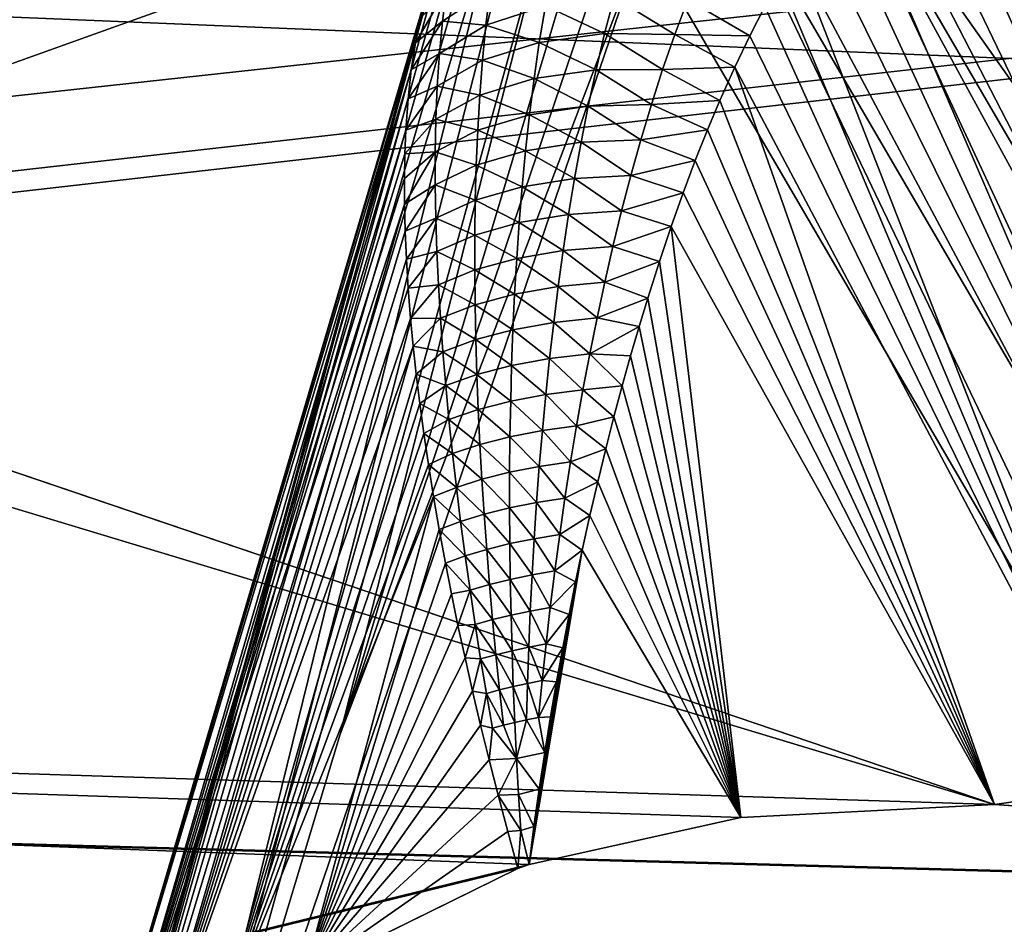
# Model space of a CAD drawing. Header units: metres. Extents: x -31 to 116, y -84 to 84.
# Tile 342 of 656: x 31.68 to 32.332, y -50.118 to -49.519. Entities that reach past the tile are written whole.
import ezdxf

# ---------------------------------------------------------------- set-up
doc = ezdxf.new("R2010")
doc.units = ezdxf.units.M
doc.layers.add('solid_80010000GA_11_1', color=7, linetype='CONTINUOUS')

msp = doc.modelspace()

# ---------------------------------------------------------------- linework, layer by layer
at = {"layer": 'solid_80010000GA_11_1'}
for points in [[(12.5, -49.54129, 31.355318), (12.5, -47.021599, 35.020939), (103, -49.348675, 35.856754)], [(12.5, -47.021606, -35.020927), (12.5, -49.541309, -31.355293), (103, -49.354969, -35.848087)], [(44.944008, -47.10405, -39.051689), (44.944008, -50.069504, -35.169174), (23.04767, -49.158199, -35.786476)], [(44.944008, -48.118439, 37.794731), (31.38238, -49.652382, 35.349068), (31.267597, -49.679985, 35.306778)], [(32.325771, -50.039059, 34.82835), (44.944008, -48.118439, 37.794731), (31.267597, -49.679985, 35.306778)], [(44.944008, -48.118439, 37.794731), (31.586876, -49.579365, 35.457298), (31.38238, -49.652382, 35.349068)], [(44.944008, -48.118439, 37.794731), (31.791391, -49.506344, 35.565544), (31.586876, -49.579365, 35.457298)], [(32.325771, -50.039059, 34.82835), (32.415798, -50.045216, 34.822254), (44.944008, -48.118439, 37.794731)], [(44.944008, -50.069504, -35.169174), (23.04767, -51.737694, -31.943884), (23.04767, -49.158199, -35.786476)], [(31.595261, -49.211948, 35.532467), (31.586876, -49.579365, 35.457298), (31.791391, -49.506344, 35.565544)], [(12.5, -49.54129, 31.355318), (103, -49.348675, 35.856754), (103, -52.012264, 31.870413)], [(32.268818, -49.343163, 33.984329), (32.199924, -49.365776, 33.965843), (32.673611, -50.036064, 32.976315)], [(32.268818, -49.343163, 33.984329), (32.673611, -50.036064, 32.976315), (32.74379, -50.040226, 33.001541)], [(32.335606, -49.343605, 34.018051), (32.268818, -49.343163, 33.984329), (32.74379, -50.040226, 33.001541)], [(12.5, -49.541309, -31.355293), (103, -52.015404, -31.86529), (103, -49.354969, -35.848087)], [(32.310326, -49.363235, 34.318409), (32.331242, -49.359356, 34.284412), (32.665913, -50.107933, 34.739613)], [(32.331242, -49.359356, 34.284412), (32.352024, -49.360466, 34.250431), (32.665913, -50.107933, 34.739613)], [(32.199924, -49.365776, 33.965843), (32.138596, -49.408375, 33.965267), (32.539341, -50.09515, 32.97303)], [(32.199924, -49.365776, 33.965843), (32.602127, -50.055309, 32.966377), (32.673611, -50.036064, 32.976315)], [(32.199924, -49.365776, 33.965843), (32.539341, -50.09515, 32.97303), (32.602127, -50.055309, 32.966377)], [(32.289536, -49.372082, 34.352261), (32.310326, -49.363235, 34.318409), (32.665913, -50.107933, 34.739613)], [(32.274399, -49.38155, 34.376858), (32.289536, -49.372082, 34.352261), (32.665913, -50.107933, 34.739613)], [(32.258663, -49.393963, 34.402237), (32.274399, -49.38155, 34.376858), (32.589027, -50.080315, 34.777058)], [(32.274399, -49.38155, 34.376858), (32.665913, -50.107933, 34.739613), (32.589027, -50.080315, 34.777058)], [(32.242744, -49.409355, 34.427845), (32.258663, -49.393963, 34.402237), (32.589027, -50.080315, 34.777058)], [(32.138596, -49.408375, 33.965267), (32.093548, -49.464893, 33.98267), (32.493919, -50.150093, 32.995361)], [(32.138596, -49.408375, 33.965267), (32.493919, -50.150093, 32.995361), (32.539341, -50.09515, 32.97303)], [(32.230618, -49.422962, 34.447224), (32.242744, -49.409355, 34.427845), (32.589027, -50.080315, 34.777058)], [(32.013721, -49.427162, 34.127235), (31.72757, -50.537571, 34.082287), (32.035809, -49.427338, 34.083565)], [(32.000111, -49.431007, 34.158012), (31.72757, -50.537571, 34.082287), (32.013721, -49.427162, 34.127235)], [(31.892118, -49.992424, 34.063049), (32.035809, -49.427338, 34.083565), (31.72757, -50.537571, 34.082287)], [(31.892118, -49.992424, 34.063049), (32.059536, -49.434544, 34.043144), (32.035809, -49.427338, 34.083565)], [(32.218353, -49.438442, 34.466721), (32.230618, -49.422962, 34.447224), (32.504646, -50.059109, 34.804996)], [(32.230618, -49.422962, 34.447224), (32.589027, -50.080315, 34.777058), (32.504646, -50.059109, 34.804996)], [(32.000111, -49.431007, 34.158012), (31.691107, -50.45179, 34.208004), (31.72757, -50.537571, 34.082287)], [(31.987522, -49.438221, 34.189915), (31.691107, -50.45179, 34.208004), (32.000111, -49.431007, 34.158012)], [(31.97611, -49.448788, 34.222736), (31.691107, -50.45179, 34.208004), (31.987522, -49.438221, 34.189915)], [(32.077473, -49.446636, 34.01292), (32.059536, -49.434544, 34.043144), (31.892118, -49.992424, 34.063049)], [(32.205952, -49.455811, 34.48624), (32.218353, -49.438442, 34.466721), (32.504646, -50.059109, 34.804996)], [(32.093548, -49.464893, 33.98267), (32.077473, -49.446636, 34.01292), (31.892118, -49.992424, 34.063049)], [(31.968298, -49.459084, 34.248104), (31.691107, -50.45179, 34.208004), (31.97611, -49.448788, 34.222736)], [(31.96113, -49.471561, 34.274227), (31.691107, -50.45179, 34.208004), (31.968298, -49.459084, 34.248104)], [(32.193481, -49.47514, 34.505703), (32.205952, -49.455811, 34.48624), (32.504646, -50.059109, 34.804996)], [(32.093548, -49.464893, 33.98267), (31.892118, -49.992424, 34.063049), (31.72757, -50.537571, 34.082287)], [(32.493919, -50.150093, 32.995361), (32.093548, -49.464893, 33.98267), (31.72757, -50.537571, 34.082287)], [(31.9547, -49.486187, 34.300987), (31.691107, -50.45179, 34.208004), (31.96113, -49.471561, 34.274227)], [(32.183479, -49.492039, 34.521183), (32.193481, -49.47514, 34.505703), (32.415798, -50.045216, 34.822254)], [(32.193481, -49.47514, 34.505703), (32.504646, -50.059109, 34.804996), (32.415798, -50.045216, 34.822254)], [(31.949076, -49.502975, 34.328232), (31.691107, -50.45179, 34.208004), (31.9547, -49.486187, 34.300987)], [(32.17347, -49.51022, 34.536552), (32.183479, -49.492039, 34.521183), (32.415798, -50.045216, 34.822254)], [(31.962547, -49.498653, 34.405914), (31.941864, -49.534405, 34.372505), (31.945187, -49.517982, 34.350277)], [(31.962547, -49.498653, 34.405914), (31.959826, -49.52, 34.428196), (31.941864, -49.534405, 34.372505)], [(31.991533, -49.499168, 34.464149), (31.959826, -49.52, 34.428196), (31.962547, -49.498653, 34.405914)], [(31.991533, -49.499168, 34.464149), (31.988647, -49.522552, 34.483425), (31.959826, -49.52, 34.428196)], [(32.028061, -49.509796, 34.511154), (31.988647, -49.522552, 34.483425), (31.991533, -49.499168, 34.464149)], [(31.949076, -49.502975, 34.328232), (31.698877, -50.349483, 34.35865), (31.691107, -50.45179, 34.208004)], [(31.945187, -49.517982, 34.350277), (31.698877, -50.349483, 34.35865), (31.949076, -49.502975, 34.328232)], [(32.073605, -49.504002, 34.530605), (32.067333, -49.52816, 34.546467), (32.028061, -49.509796, 34.511154)], [(32.1138, -49.52869, 34.556332), (32.067333, -49.52816, 34.546467), (32.073605, -49.504002, 34.530605)], [(32.122448, -49.505535, 34.540569), (32.1138, -49.52869, 34.556332), (32.073605, -49.504002, 34.530605)], [(32.122448, -49.505535, 34.540569), (32.163475, -49.529701, 34.551796), (32.1138, -49.52869, 34.556332)], [(32.122448, -49.505535, 34.540569), (32.17347, -49.51022, 34.536552), (32.163475, -49.529701, 34.551796)], [(32.028061, -49.509796, 34.511154), (32.024036, -49.533993, 34.527836), (31.988647, -49.522552, 34.483425)], [(32.067333, -49.52816, 34.546467), (32.024036, -49.533993, 34.527836), (32.028061, -49.509796, 34.511154)], [(32.163475, -49.529701, 34.551796), (32.17347, -49.51022, 34.536552), (32.415798, -50.045216, 34.822254)], [(31.941864, -49.534405, 34.372505), (31.698877, -50.349483, 34.35865), (31.945187, -49.517982, 34.350277)], [(31.959826, -49.52, 34.428196), (31.939137, -49.552242, 34.394886), (31.941864, -49.534405, 34.372505)], [(31.959826, -49.52, 34.428196), (31.957804, -49.541477, 34.44915), (31.939137, -49.552242, 34.394886)], [(31.988647, -49.522552, 34.483425), (31.957804, -49.541477, 34.44915), (31.959826, -49.52, 34.428196)], [(31.988647, -49.522552, 34.483425), (31.986349, -49.545856, 34.501495), (31.957804, -49.541477, 34.44915)], [(32.024036, -49.533993, 34.527836), (31.986349, -49.545856, 34.501495), (31.988647, -49.522552, 34.483425)], [(32.067333, -49.52816, 34.546467), (32.061646, -49.552238, 34.561337), (32.024036, -49.533993, 34.527836)], [(32.105766, -49.551933, 34.571125), (32.061646, -49.552238, 34.561337), (32.067333, -49.52816, 34.546467)], [(32.1138, -49.52869, 34.556332), (32.105766, -49.551933, 34.571125), (32.067333, -49.52816, 34.546467)], [(32.1138, -49.52869, 34.556332), (32.153534, -49.550495, 34.566887), (32.105766, -49.551933, 34.571125)], [(32.1138, -49.52869, 34.556332), (32.163475, -49.529701, 34.551796), (32.153534, -49.550495, 34.566887)], [(32.153534, -49.550495, 34.566887), (32.163475, -49.529701, 34.551796), (32.415798, -50.045216, 34.822254)], [(31.939137, -49.552242, 34.394886), (31.698877, -50.349483, 34.35865), (31.941864, -49.534405, 34.372505)], [(32.024036, -49.533993, 34.527836), (32.020542, -49.55806, 34.543503), (31.986349, -49.545856, 34.501495)], [(32.061646, -49.552238, 34.561337), (32.020542, -49.55806, 34.543503), (32.024036, -49.533993, 34.527836)], [(12.5, -51.775623, 27.509621), (12.5, -49.54129, 31.355318), (103, -52.012264, 31.870413)], [(12.5, -49.541309, -31.355293), (12.5, -51.775642, -27.509588), (103, -52.015404, -31.86529)], [(31.957804, -49.541477, 34.44915), (31.937035, -49.571491, 34.417393), (31.939137, -49.552242, 34.394886)], [(31.957804, -49.541477, 34.44915), (31.956392, -49.56308, 34.468937), (31.937035, -49.571491, 34.417393)], [(31.986349, -49.545856, 34.501495), (31.956392, -49.56308, 34.468937), (31.957804, -49.541477, 34.44915)], [(31.986349, -49.545856, 34.501495), (31.984554, -49.569096, 34.518532), (31.956392, -49.56308, 34.468937)], [(32.020542, -49.55806, 34.543503), (31.984554, -49.569096, 34.518532), (31.986349, -49.545856, 34.501495)], [(32.105766, -49.551933, 34.571125), (32.153534, -49.550495, 34.566887), (32.143665, -49.572582, 34.581787)], [(32.143665, -49.572582, 34.581787), (32.153534, -49.550495, 34.566887), (32.325771, -50.039059, 34.82835)], [(32.153534, -49.550495, 34.566887), (32.415798, -50.045216, 34.822254), (32.325771, -50.039059, 34.82835)], [(31.939137, -49.552242, 34.394886), (31.722956, -50.296093, 34.4375), (31.698877, -50.349483, 34.35865)], [(31.937035, -49.571491, 34.417393), (31.722956, -50.296093, 34.4375), (31.939137, -49.552242, 34.394886)], [(32.020542, -49.55806, 34.543503), (32.017513, -49.582016, 34.558292), (31.984554, -49.569096, 34.518532)], [(32.056473, -49.576248, 34.575356), (32.017513, -49.582016, 34.558292), (32.020542, -49.55806, 34.543503)], [(32.061646, -49.552238, 34.561337), (32.056473, -49.576248, 34.575356), (32.020542, -49.55806, 34.543503)], [(32.098282, -49.575253, 34.585064), (32.056473, -49.576248, 34.575356), (32.061646, -49.552238, 34.561337)], [(32.105766, -49.551933, 34.571125), (32.098282, -49.575253, 34.585064), (32.061646, -49.552238, 34.561337)], [(32.105766, -49.551933, 34.571125), (32.143665, -49.572582, 34.581787), (32.098282, -49.575253, 34.585064)], [(31.956392, -49.56308, 34.468937), (31.935587, -49.592155, 34.439976), (31.937035, -49.571491, 34.417393)], [(31.956392, -49.56308, 34.468937), (31.955513, -49.584785, 34.487709), (31.935587, -49.592155, 34.439976)], [(31.984554, -49.569096, 34.518532), (31.955513, -49.584785, 34.487709), (31.956392, -49.56308, 34.468937)], [(31.984554, -49.569096, 34.518532), (31.983196, -49.592289, 34.534668), (31.955513, -49.584785, 34.487709)], [(32.017513, -49.582016, 34.558292), (31.983196, -49.592289, 34.534668), (31.984554, -49.569096, 34.518532)], [(31.935587, -49.592155, 34.439976), (31.722956, -50.296093, 34.4375), (31.937035, -49.571491, 34.417393)], [(32.056473, -49.576248, 34.575356), (32.051754, -49.600208, 34.588619), (32.017513, -49.582016, 34.558292)], [(32.091286, -49.598648, 34.59824), (32.051754, -49.600208, 34.588619), (32.056473, -49.576248, 34.575356)], [(32.098282, -49.575253, 34.585064), (32.091286, -49.598648, 34.59824), (32.056473, -49.576248, 34.575356)], [(32.098282, -49.575253, 34.585064), (32.135502, -49.592007, 34.594059), (32.091286, -49.598648, 34.59824)], [(32.098282, -49.575253, 34.585064), (32.143665, -49.572582, 34.581787), (32.135502, -49.592007, 34.594059)], [(32.135502, -49.592007, 34.594059), (32.143665, -49.572582, 34.581787), (32.325771, -50.039059, 34.82835)], [(32.017513, -49.582016, 34.558292), (32.014889, -49.605885, 34.572319), (31.983196, -49.592289, 34.534668)], [(32.051754, -49.600208, 34.588619), (32.014889, -49.605885, 34.572319), (32.017513, -49.582016, 34.558292)], [(31.955513, -49.584785, 34.487709), (31.934959, -49.607788, 34.4561), (31.935587, -49.592155, 34.439976)], [(31.955513, -49.584785, 34.487709), (31.955097, -49.606586, 34.505581), (31.934959, -49.607788, 34.4561)], [(31.983196, -49.592289, 34.534668), (31.955097, -49.606586, 34.505581), (31.955513, -49.584785, 34.487709)], [(31.934959, -49.607788, 34.4561), (31.722956, -50.296093, 34.4375), (31.935587, -49.592155, 34.439976)], [(31.983196, -49.592289, 34.534668), (31.982224, -49.61544, 34.550018), (31.955097, -49.606586, 34.505581)], [(32.014889, -49.605885, 34.572319), (31.982224, -49.61544, 34.550018), (31.983196, -49.592289, 34.534668)], [(32.091286, -49.598648, 34.59824), (32.135502, -49.592007, 34.594059), (32.127392, -49.612389, 34.606194)], [(32.127392, -49.612389, 34.606194), (32.135502, -49.592007, 34.594059), (32.325771, -50.039059, 34.82835)], [(32.051754, -49.600208, 34.588619), (32.047432, -49.624126, 34.601227), (32.014889, -49.605885, 34.572319)], [(32.084728, -49.622112, 34.610737), (32.047432, -49.624126, 34.601227), (32.051754, -49.600208, 34.588619)], [(32.091286, -49.598648, 34.59824), (32.084728, -49.622112, 34.610737), (32.051754, -49.600208, 34.588619)], [(32.091286, -49.598648, 34.59824), (32.127392, -49.612389, 34.606194), (32.084728, -49.622112, 34.610737)], [(31.934673, -49.624149, 34.472218), (31.722956, -50.296093, 34.4375), (31.934959, -49.607788, 34.4561)], [(31.955097, -49.606586, 34.505581), (31.934673, -49.624149, 34.472218), (31.934959, -49.607788, 34.4561)], [(31.955097, -49.606586, 34.505581), (31.934744, -49.641247, 34.488327), (31.934673, -49.624149, 34.472218)], [(31.955097, -49.606586, 34.505581), (31.955099, -49.628479, 34.522648), (31.934744, -49.641247, 34.488327)], [(31.982224, -49.61544, 34.550018), (31.955099, -49.628479, 34.522648), (31.955097, -49.606586, 34.505581)], [(32.014889, -49.605885, 34.572319), (32.012623, -49.629684, 34.585674), (31.982224, -49.61544, 34.550018)], [(32.047432, -49.624126, 34.601227), (32.012623, -49.629684, 34.585674), (32.014889, -49.605885, 34.572319)], [(31.982224, -49.61544, 34.550018), (31.981586, -49.638569, 34.564671), (31.955099, -49.628479, 34.522648)], [(32.012623, -49.629684, 34.585674), (31.981586, -49.638569, 34.564671), (31.982224, -49.61544, 34.550018)], [(32.084728, -49.622112, 34.610737), (32.127392, -49.612389, 34.606194), (32.119362, -49.633713, 34.618164)], [(32.119362, -49.633713, 34.618164), (32.127392, -49.612389, 34.606194), (32.325771, -50.039059, 34.82835)], [(32.084728, -49.622112, 34.610737), (32.078575, -49.645638, 34.622608), (32.047432, -49.624126, 34.601227)], [(32.084728, -49.622112, 34.610737), (32.119362, -49.633713, 34.618164), (32.078575, -49.645638, 34.622608)], [(31.934744, -49.641247, 34.488327), (31.722956, -50.296093, 34.4375), (31.934673, -49.624149, 34.472218)], [(31.955099, -49.628479, 34.522648), (31.935183, -49.659081, 34.504436), (31.934744, -49.641247, 34.488327)], [(31.955099, -49.628479, 34.522648), (31.955471, -49.650455, 34.538998), (31.935183, -49.659081, 34.504436)], [(31.981586, -49.638569, 34.564671), (31.955471, -49.650455, 34.538998), (31.955099, -49.628479, 34.522648)], [(32.012623, -49.629684, 34.585674), (32.010677, -49.653427, 34.598427), (31.981586, -49.638569, 34.564671)], [(32.04348, -49.648018, 34.613232), (32.010677, -49.653427, 34.598427), (32.012623, -49.629684, 34.585674)], [(32.047432, -49.624126, 34.601227), (32.04348, -49.648018, 34.613232), (32.012623, -49.629684, 34.585674)], [(32.078575, -49.645638, 34.622608), (32.04348, -49.648018, 34.613232), (32.047432, -49.624126, 34.601227)], [(32.078575, -49.645638, 34.622608), (32.119362, -49.633713, 34.618164), (32.111439, -49.655975, 34.629944)], [(32.111439, -49.655975, 34.629944), (32.119362, -49.633713, 34.618164), (32.325771, -50.039059, 34.82835)], [(31.934744, -49.641247, 34.488327), (31.760071, -50.243858, 34.514812), (31.722956, -50.296093, 34.4375)], [(31.935183, -49.659081, 34.504436), (31.760071, -50.243858, 34.514812), (31.934744, -49.641247, 34.488327)], [(31.981586, -49.638569, 34.564671), (31.981256, -49.661682, 34.578693), (31.955471, -49.650455, 34.538998)], [(32.010677, -49.653427, 34.598427), (31.981256, -49.661682, 34.578693), (31.981586, -49.638569, 34.564671)], [(32.04348, -49.648018, 34.613232), (32.039864, -49.671886, 34.62468), (32.010677, -49.653427, 34.598427)], [(32.0728, -49.669231, 34.633892), (32.039864, -49.671886, 34.62468), (32.04348, -49.648018, 34.613232)], [(32.078575, -49.645638, 34.622608), (32.0728, -49.669231, 34.633892), (32.04348, -49.648018, 34.613232)], [(32.078575, -49.645638, 34.622608), (32.111439, -49.655975, 34.629944), (32.0728, -49.669231, 34.633892)], [(31.955471, -49.650455, 34.538998), (31.936001, -49.677658, 34.520531), (31.935183, -49.659081, 34.504436)], [(31.955471, -49.650455, 34.538998), (31.956182, -49.672508, 34.554688), (31.936001, -49.677658, 34.520531)], [(31.981256, -49.661682, 34.578693), (31.956182, -49.672508, 34.554688), (31.955471, -49.650455, 34.538998)], [(32.010677, -49.653427, 34.598427), (32.009037, -49.677124, 34.610619), (31.981256, -49.661682, 34.578693)], [(32.039864, -49.671886, 34.62468), (32.009037, -49.677124, 34.610619), (32.010677, -49.653427, 34.598427)], [(32.0728, -49.669231, 34.633892), (32.111439, -49.655975, 34.629944), (32.103611, -49.679214, 34.641537)], [(32.103611, -49.679214, 34.641537), (32.111439, -49.655975, 34.629944), (32.157597, -50.047649, 34.810863)], [(32.111439, -49.655975, 34.629944), (32.325771, -50.039059, 34.82835), (32.157597, -50.047649, 34.810863)], [(31.936001, -49.677658, 34.520531), (31.760071, -50.243858, 34.514812), (31.935183, -49.659081, 34.504436)], [(31.981256, -49.661682, 34.578693), (31.981216, -49.684784, 34.592129), (31.956182, -49.672508, 34.554688)], [(32.009037, -49.677124, 34.610619), (31.981216, -49.684784, 34.592129), (31.981256, -49.661682, 34.578693)], [(32.0728, -49.669231, 34.633892), (32.067375, -49.692883, 34.64463), (32.039864, -49.671886, 34.62468)], [(32.0728, -49.669231, 34.633892), (32.103611, -49.679214, 34.641537), (32.067375, -49.692883, 34.64463)], [(31.956182, -49.672508, 34.554688), (31.937191, -49.696972, 34.536541), (31.936001, -49.677658, 34.520531)], [(31.956182, -49.672508, 34.554688), (31.957216, -49.694637, 34.569756), (31.937191, -49.696972, 34.536541)], [(31.981216, -49.684784, 34.592129), (31.957216, -49.694637, 34.569756), (31.956182, -49.672508, 34.554688)], [(32.039864, -49.671886, 34.62468), (32.036568, -49.695744, 34.635612), (32.009037, -49.677124, 34.610619)], [(32.067375, -49.692883, 34.64463), (32.036568, -49.695744, 34.635612), (32.039864, -49.671886, 34.62468)], [(32.325771, -50.039059, 34.82835), (31.267597, -49.679985, 35.306778), (31.149397, -49.683605, 35.298126)], [(31.937191, -49.696972, 34.536541), (31.760071, -50.243858, 34.514812), (31.936001, -49.677658, 34.520531)], [(32.009037, -49.677124, 34.610619), (32.007675, -49.700787, 34.622292), (31.981216, -49.684784, 34.592129)], [(32.036568, -49.695744, 34.635612), (32.007675, -49.700787, 34.622292), (32.009037, -49.677124, 34.610619)], [(32.067375, -49.692883, 34.64463), (32.103611, -49.679214, 34.641537), (32.095867, -49.703465, 34.652924)], [(32.095867, -49.703465, 34.652924), (32.103611, -49.679214, 34.641537), (32.157597, -50.047649, 34.810863)], [(32.325771, -50.039059, 34.82835), (31.149397, -49.683605, 35.298126), (23.04767, -49.742542, 34.969704)], [(31.981216, -49.684784, 34.592129), (31.981441, -49.707882, 34.605022), (31.957216, -49.694637, 34.569756)], [(32.007675, -49.700787, 34.622292), (31.981441, -49.707882, 34.605022), (31.981216, -49.684784, 34.592129)], [(31.957216, -49.694637, 34.569756), (31.938759, -49.71703, 34.55246), (31.937191, -49.696972, 34.536541)], [(31.957216, -49.694637, 34.569756), (31.958548, -49.716843, 34.584251), (31.938759, -49.71703, 34.55246)], [(31.981441, -49.707882, 34.605022), (31.958548, -49.716843, 34.584251), (31.957216, -49.694637, 34.569756)], [(32.067375, -49.692883, 34.64463), (32.062283, -49.716595, 34.654865), (32.036568, -49.695744, 34.635612)], [(32.067375, -49.692883, 34.64463), (32.095867, -49.703465, 34.652924), (32.062283, -49.716595, 34.654865)], [(31.938759, -49.71703, 34.55246), (31.760071, -50.243858, 34.514812), (31.937191, -49.696972, 34.536541)], [(32.007675, -49.700787, 34.622292), (32.006565, -49.724422, 34.633495), (31.981441, -49.707882, 34.605022)], [(32.033558, -49.719589, 34.646076), (32.006565, -49.724422, 34.633495), (32.007675, -49.700787, 34.622292)], [(32.036568, -49.695744, 34.635612), (32.033558, -49.719589, 34.646076), (32.007675, -49.700787, 34.622292)], [(32.062283, -49.716595, 34.654865), (32.033558, -49.719589, 34.646076), (32.036568, -49.695744, 34.635612)], [(31.981441, -49.707882, 34.605022), (31.981915, -49.73098, 34.61742), (31.958548, -49.716843, 34.584251)], [(32.006565, -49.724422, 34.633495), (31.981915, -49.73098, 34.61742), (31.981441, -49.707882, 34.605022)], [(32.062283, -49.716595, 34.654865), (32.095867, -49.703465, 34.652924), (32.090137, -49.722305, 34.661312)], [(32.090137, -49.722305, 34.661312), (32.095867, -49.703465, 34.652924), (32.157597, -50.047649, 34.810863)], [(31.940456, -49.735195, 34.566319), (31.760071, -50.243858, 34.514812), (31.938759, -49.71703, 34.55246)], [(31.958548, -49.716843, 34.584251), (31.940456, -49.735195, 34.566319), (31.938759, -49.71703, 34.55246)], [(31.958548, -49.716843, 34.584251), (31.960157, -49.739117, 34.598213), (31.940456, -49.735195, 34.566319)], [(31.981915, -49.73098, 34.61742), (31.960157, -49.739117, 34.598213), (31.958548, -49.716843, 34.584251)], [(32.033558, -49.719589, 34.646076), (32.030815, -49.743439, 34.656109), (32.006565, -49.724422, 34.633495)], [(32.057487, -49.740368, 34.664631), (32.030815, -49.743439, 34.656109), (32.033558, -49.719589, 34.646076)], [(32.062283, -49.716595, 34.654865), (32.057487, -49.740368, 34.664631), (32.033558, -49.719589, 34.646076)], [(32.062283, -49.716595, 34.654865), (32.090137, -49.722305, 34.661312), (32.057487, -49.740368, 34.664631)], [(32.006565, -49.724422, 34.633495), (32.005692, -49.748043, 34.644272), (31.981915, -49.73098, 34.61742)], [(32.030815, -49.743439, 34.656109), (32.005692, -49.748043, 34.644272), (32.006565, -49.724422, 34.633495)], [(32.057487, -49.740368, 34.664631), (32.090137, -49.722305, 34.661312), (32.084503, -49.741695, 34.669552)], [(32.084503, -49.741695, 34.669552), (32.090137, -49.722305, 34.661312), (32.157597, -50.047649, 34.810863)], [(31.981915, -49.73098, 34.61742), (31.982611, -49.754093, 34.629364), (31.960157, -49.739117, 34.598213)], [(32.005692, -49.748043, 34.644272), (31.982611, -49.754093, 34.629364), (31.981915, -49.73098, 34.61742)], [(31.940456, -49.735195, 34.566319), (31.809341, -50.19482, 34.587605), (31.760071, -50.243858, 34.514812)], [(31.942474, -49.753948, 34.580112), (31.809341, -50.19482, 34.587605), (31.940456, -49.735195, 34.566319)], [(31.960157, -49.739117, 34.598213), (31.942474, -49.753948, 34.580112), (31.940456, -49.735195, 34.566319)], [(31.960157, -49.739117, 34.598213), (31.962025, -49.761459, 34.611687), (31.942474, -49.753948, 34.580112)], [(31.982611, -49.754093, 34.629364), (31.962025, -49.761459, 34.611687), (31.960157, -49.739117, 34.598213)], [(32.057487, -49.740368, 34.664631), (32.052975, -49.764198, 34.673962), (32.030815, -49.743439, 34.656109)], [(32.057487, -49.740368, 34.664631), (32.078949, -49.761658, 34.677635), (32.052975, -49.764198, 34.673962)], [(32.057487, -49.740368, 34.664631), (32.084503, -49.741695, 34.669552), (32.078949, -49.761658, 34.677635)], [(32.017227, -50.078793, 34.761749), (23.04767, -49.742542, 34.969704), (23.04767, -52.267593, 31.069263)], [(32.157597, -50.047649, 34.810863), (32.325771, -50.039059, 34.82835), (23.04767, -49.742542, 34.969704)], [(32.017227, -50.078793, 34.761749), (32.157597, -50.047649, 34.810863), (23.04767, -49.742542, 34.969704)], [(32.030815, -49.743439, 34.656109), (32.02832, -49.767296, 34.665741), (32.005692, -49.748043, 34.644272)], [(32.052975, -49.764198, 34.673962), (32.02832, -49.767296, 34.665741), (32.030815, -49.743439, 34.656109)], [(32.078949, -49.761658, 34.677635), (32.084503, -49.741695, 34.669552), (32.157597, -50.047649, 34.810863)], [(31.94483, -49.773304, 34.593849), (31.809341, -50.19482, 34.587605), (31.942474, -49.753948, 34.580112)], [(31.962025, -49.761459, 34.611687), (31.94483, -49.773304, 34.593849), (31.942474, -49.753948, 34.580112)], [(31.982611, -49.754093, 34.629364), (31.983521, -49.777214, 34.640892), (31.962025, -49.761459, 34.611687)], [(32.005692, -49.748043, 34.644272), (32.005039, -49.77166, 34.654652), (31.982611, -49.754093, 34.629364)], [(32.005039, -49.77166, 34.654652), (31.983521, -49.777214, 34.640892), (31.982611, -49.754093, 34.629364)], [(32.02832, -49.767296, 34.665741), (32.005039, -49.77166, 34.654652), (32.005692, -49.748043, 34.644272)], [(31.962025, -49.761459, 34.611687), (31.964134, -49.783867, 34.624699), (31.94483, -49.773304, 34.593849)], [(31.983521, -49.777214, 34.640892), (31.964134, -49.783867, 34.624699), (31.962025, -49.761459, 34.611687)], [(32.052975, -49.764198, 34.673962), (32.048733, -49.788082, 34.682865), (32.02832, -49.767296, 34.665741)], [(32.052975, -49.764198, 34.673962), (32.073475, -49.782211, 34.685558), (32.048733, -49.788082, 34.682865)], [(32.052975, -49.764198, 34.673962), (32.078949, -49.761658, 34.677635), (32.073475, -49.782211, 34.685558)], [(32.073475, -49.782211, 34.685558), (32.078949, -49.761658, 34.677635), (32.157597, -50.047649, 34.810863)], [(31.947536, -49.793262, 34.607513), (31.809341, -50.19482, 34.587605), (31.94483, -49.773304, 34.593849)], [(31.964134, -49.783867, 34.624699), (31.947536, -49.793262, 34.607513), (31.94483, -49.773304, 34.593849)], [(32.005039, -49.77166, 34.654652), (32.004593, -49.795273, 34.66465), (31.983521, -49.777214, 34.640892)], [(32.026062, -49.791161, 34.674988), (32.004593, -49.795273, 34.66465), (32.005039, -49.77166, 34.654652)], [(32.02832, -49.767296, 34.665741), (32.026062, -49.791161, 34.674988), (32.005039, -49.77166, 34.654652)], [(32.048733, -49.788082, 34.682865), (32.026062, -49.791161, 34.674988), (32.02832, -49.767296, 34.665741)], [(31.983521, -49.777214, 34.640892), (31.984636, -49.800358, 34.652016), (31.964134, -49.783867, 34.624699)], [(32.004593, -49.795273, 34.66465), (31.984636, -49.800358, 34.652016), (31.983521, -49.777214, 34.640892)], [(31.964134, -49.783867, 34.624699), (31.96648, -49.806343, 34.637264), (31.947536, -49.793262, 34.607513)], [(31.984636, -49.800358, 34.652016), (31.96648, -49.806343, 34.637264), (31.964134, -49.783867, 34.624699)], [(32.048733, -49.788082, 34.682865), (32.073475, -49.782211, 34.685558), (32.068069, -49.803387, 34.693314)], [(32.068069, -49.803387, 34.693314), (32.073475, -49.782211, 34.685558), (32.157597, -50.047649, 34.810863)], [(31.950569, -49.813808, 34.621025), (31.809341, -50.19482, 34.587605), (31.947536, -49.793262, 34.607513)], [(31.96648, -49.806343, 34.637264), (31.950569, -49.813808, 34.621025), (31.947536, -49.793262, 34.607513)], [(32.026062, -49.791161, 34.674988), (32.024033, -49.815041, 34.683861), (32.004593, -49.795273, 34.66465)], [(32.044758, -49.812027, 34.69136), (32.024033, -49.815041, 34.683861), (32.026062, -49.791161, 34.674988)], [(32.048733, -49.788082, 34.682865), (32.044758, -49.812027, 34.69136), (32.026062, -49.791161, 34.674988)], [(32.048733, -49.788082, 34.682865), (32.068069, -49.803387, 34.693314), (32.044758, -49.812027, 34.69136)], [(32.004593, -49.795273, 34.66465), (32.004353, -49.818886, 34.674286), (31.984636, -49.800358, 34.652016)], [(32.024033, -49.815041, 34.683861), (32.004353, -49.818886, 34.674286), (32.004593, -49.795273, 34.66465)], [(31.984636, -49.800358, 34.652016), (31.985952, -49.823521, 34.662746), (31.96648, -49.806343, 34.637264)], [(32.004353, -49.818886, 34.674286), (31.985952, -49.823521, 34.662746), (31.984636, -49.800358, 34.652016)], [(32.044758, -49.812027, 34.69136), (32.068069, -49.803387, 34.693314), (32.062744, -49.825184, 34.700882)], [(32.062744, -49.825184, 34.700882), (32.068069, -49.803387, 34.693314), (32.157597, -50.047649, 34.810863)], [(31.96648, -49.806343, 34.637264), (31.969055, -49.82888, 34.649403), (31.950569, -49.813808, 34.621025)], [(31.985952, -49.823521, 34.662746), (31.969055, -49.82888, 34.649403), (31.96648, -49.806343, 34.637264)], [(32.044758, -49.812027, 34.69136), (32.041035, -49.836029, 34.699459), (32.024033, -49.815041, 34.683861)], [(32.044758, -49.812027, 34.69136), (32.062744, -49.825184, 34.700882), (32.041035, -49.836029, 34.699459)], [(31.953939, -49.834946, 34.63438), (31.809341, -50.19482, 34.587605), (31.950569, -49.813808, 34.621025)], [(31.969055, -49.82888, 34.649403), (31.953939, -49.834946, 34.63438), (31.950569, -49.813808, 34.621025)], [(32.004353, -49.818886, 34.674286), (32.004307, -49.84251, 34.683567), (31.985952, -49.823521, 34.662746)], [(32.022224, -49.838936, 34.692379), (32.004307, -49.84251, 34.683567), (32.004353, -49.818886, 34.674286)], [(32.024033, -49.815041, 34.683861), (32.022224, -49.838936, 34.692379), (32.004353, -49.818886, 34.674286)], [(32.041035, -49.836029, 34.699459), (32.022224, -49.838936, 34.692379), (32.024033, -49.815041, 34.683861)], [(31.985952, -49.823521, 34.662746), (31.987459, -49.846706, 34.673111), (31.969055, -49.82888, 34.649403)], [(32.004307, -49.84251, 34.683567), (31.987459, -49.846706, 34.673111), (31.985952, -49.823521, 34.662746)], [(32.041035, -49.836029, 34.699459), (32.062744, -49.825184, 34.700882), (32.057556, -49.847561, 34.708237)], [(32.057556, -49.847561, 34.708237), (32.062744, -49.825184, 34.700882), (32.157597, -50.047649, 34.810863)], [(31.969055, -49.82888, 34.649403), (31.971851, -49.851486, 34.661125), (31.953939, -49.834946, 34.63438)], [(31.987459, -49.846706, 34.673111), (31.971851, -49.851486, 34.661125), (31.969055, -49.82888, 34.649403)], [(31.953939, -49.834946, 34.63438), (31.868736, -50.150757, 34.65329), (31.809341, -50.19482, 34.587605)], [(31.957666, -49.856689, 34.647591), (31.868736, -50.150757, 34.65329), (31.953939, -49.834946, 34.63438)], [(31.971851, -49.851486, 34.661125), (31.957666, -49.856689, 34.647591), (31.953939, -49.834946, 34.63438)], [(32.022224, -49.838936, 34.692379), (32.02063, -49.862854, 34.700554), (32.004307, -49.84251, 34.683567)], [(32.037552, -49.860088, 34.707172), (32.02063, -49.862854, 34.700554), (32.022224, -49.838936, 34.692379)], [(32.041035, -49.836029, 34.699459), (32.037552, -49.860088, 34.707172), (32.022224, -49.838936, 34.692379)], [(32.041035, -49.836029, 34.699459), (32.057556, -49.847561, 34.708237), (32.037552, -49.860088, 34.707172)], [(32.004307, -49.84251, 34.683567), (32.004452, -49.866142, 34.692509), (31.987459, -49.846706, 34.673111)], [(32.02063, -49.862854, 34.700554), (32.004452, -49.866142, 34.692509), (32.004307, -49.84251, 34.683567)], [(31.971851, -49.851486, 34.661125), (31.974865, -49.874153, 34.672451), (31.957666, -49.856689, 34.647591)], [(31.987459, -49.846706, 34.673111), (31.989157, -49.869919, 34.683113), (31.971851, -49.851486, 34.661125)], [(31.989157, -49.869919, 34.683113), (31.974865, -49.874153, 34.672451), (31.971851, -49.851486, 34.661125)], [(32.004452, -49.866142, 34.692509), (31.989157, -49.869919, 34.683113), (31.987459, -49.846706, 34.673111)], [(32.037552, -49.860088, 34.707172), (32.057556, -49.847561, 34.708237), (32.052494, -49.870548, 34.715366)], [(32.052494, -49.870548, 34.715366), (32.057556, -49.847561, 34.708237), (32.157597, -50.047649, 34.810863)], [(31.961773, -49.879059, 34.660664), (31.868736, -50.150757, 34.65329), (31.957666, -49.856689, 34.647591)], [(31.974865, -49.874153, 34.672451), (31.961773, -49.879059, 34.660664), (31.957666, -49.856689, 34.647591)], [(32.02063, -49.862854, 34.700554), (32.019234, -49.886799, 34.708397), (32.004452, -49.866142, 34.692509)], [(32.034306, -49.884201, 34.71452), (32.019234, -49.886799, 34.708397), (32.02063, -49.862854, 34.700554)], [(32.037552, -49.860088, 34.707172), (32.034306, -49.884201, 34.71452), (32.02063, -49.862854, 34.700554)], [(32.037552, -49.860088, 34.707172), (32.052494, -49.870548, 34.715366), (32.034306, -49.884201, 34.71452)], [(31.989157, -49.869919, 34.683113), (31.991034, -49.893162, 34.69278), (31.974865, -49.874153, 34.672451)], [(32.004452, -49.866142, 34.692509), (32.00478, -49.889793, 34.701134), (31.989157, -49.869919, 34.683113)], [(32.00478, -49.889793, 34.701134), (31.991034, -49.893162, 34.69278), (31.989157, -49.869919, 34.683113)], [(32.019234, -49.886799, 34.708397), (32.00478, -49.889793, 34.701134), (32.004452, -49.866142, 34.692509)], [(32.052494, -49.870548, 34.715366), (32.157597, -50.047649, 34.810863), (32.017227, -50.078793, 34.761749)], [(32.048096, -49.891514, 34.721504), (32.052494, -49.870548, 34.715366), (32.017227, -50.078793, 34.761749)], [(32.034306, -49.884201, 34.71452), (32.052494, -49.870548, 34.715366), (32.048096, -49.891514, 34.721504)], [(31.974865, -49.874153, 34.672451), (31.978088, -49.896881, 34.683395), (31.961773, -49.879059, 34.660664)], [(31.991034, -49.893162, 34.69278), (31.978088, -49.896881, 34.683395), (31.974865, -49.874153, 34.672451)], [(31.965765, -49.899483, 34.672169), (31.868736, -50.150757, 34.65329), (31.961773, -49.879059, 34.660664)], [(31.978088, -49.896881, 34.683395), (31.965765, -49.899483, 34.672169), (31.961773, -49.879059, 34.660664)], [(32.034306, -49.884201, 34.71452), (32.031284, -49.908375, 34.721508), (32.019234, -49.886799, 34.708397)], [(32.034306, -49.884201, 34.71452), (32.048096, -49.891514, 34.721504), (32.031284, -49.908375, 34.721508)], [(32.00478, -49.889793, 34.701134), (32.00528, -49.913464, 34.70945), (31.991034, -49.893162, 34.69278)], [(32.019234, -49.886799, 34.708397), (32.018032, -49.91077, 34.715927), (32.00478, -49.889793, 34.701134)], [(32.018032, -49.91077, 34.715927), (32.00528, -49.913464, 34.70945), (32.00478, -49.889793, 34.701134)], [(32.031284, -49.908375, 34.721508), (32.018032, -49.91077, 34.715927), (32.019234, -49.886799, 34.708397)], [(31.978088, -49.896881, 34.683395), (31.970098, -49.920425, 34.683571), (31.965765, -49.899483, 34.672169)], [(31.978088, -49.896881, 34.683395), (31.981514, -49.919674, 34.69397), (31.970098, -49.920425, 34.683571)], [(31.991034, -49.893162, 34.69278), (31.993086, -49.916435, 34.702118), (31.978088, -49.896881, 34.683395)], [(31.993086, -49.916435, 34.702118), (31.981514, -49.919674, 34.69397), (31.978088, -49.896881, 34.683395)], [(32.00528, -49.913464, 34.70945), (31.993086, -49.916435, 34.702118), (31.991034, -49.893162, 34.69278)], [(32.043777, -49.913017, 34.72744), (32.048096, -49.891514, 34.721504), (32.017227, -50.078793, 34.761749)], [(32.031284, -49.908375, 34.721508), (32.048096, -49.891514, 34.721504), (32.043777, -49.913017, 34.72744)], [(31.970098, -49.920425, 34.683571), (31.868736, -50.150757, 34.65329), (31.965765, -49.899483, 34.672169)], [(32.031284, -49.908375, 34.721508), (32.028473, -49.932602, 34.728157), (32.018032, -49.91077, 34.715927)], [(32.031284, -49.908375, 34.721508), (32.043777, -49.913017, 34.72744), (32.028473, -49.932602, 34.728157)], [(31.993086, -49.916435, 34.702118), (31.995308, -49.939747, 34.711143), (31.981514, -49.919674, 34.69397)], [(32.00528, -49.913464, 34.70945), (32.005947, -49.93716, 34.717472), (31.993086, -49.916435, 34.702118)], [(32.005947, -49.93716, 34.717472), (31.995308, -49.939747, 34.711143), (31.993086, -49.916435, 34.702118)], [(32.018032, -49.91077, 34.715927), (32.017017, -49.934776, 34.723152), (32.00528, -49.913464, 34.70945)], [(32.017017, -49.934776, 34.723152), (32.005947, -49.93716, 34.717472), (32.00528, -49.913464, 34.70945)], [(32.028473, -49.932602, 34.728157), (32.017017, -49.934776, 34.723152), (32.018032, -49.91077, 34.715927)], [(32.039547, -49.935074, 34.733158), (32.043777, -49.913017, 34.72744), (32.017227, -50.078793, 34.761749)], [(32.028473, -49.932602, 34.728157), (32.043777, -49.913017, 34.72744), (32.039547, -49.935074, 34.733158)], [(31.974773, -49.941887, 34.694832), (31.868736, -50.150757, 34.65329), (31.970098, -49.920425, 34.683571)], [(31.981514, -49.919674, 34.69397), (31.974773, -49.941887, 34.694832), (31.970098, -49.920425, 34.683571)], [(31.981514, -49.919674, 34.69397), (31.985138, -49.942524, 34.704193), (31.974773, -49.941887, 34.694832)], [(31.995308, -49.939747, 34.711143), (31.985138, -49.942524, 34.704193), (31.981514, -49.919674, 34.69397)], [(32.017017, -49.934776, 34.723152), (32.016186, -49.958817, 34.73008), (32.005947, -49.93716, 34.717472)], [(32.025875, -49.95689, 34.734467), (32.016186, -49.958817, 34.73008), (32.017017, -49.934776, 34.723152)], [(32.028473, -49.932602, 34.728157), (32.025875, -49.95689, 34.734467), (32.017017, -49.934776, 34.723152)], [(32.035419, -49.957687, 34.73864), (32.039547, -49.935074, 34.733158), (32.017227, -50.078793, 34.761749)], [(32.028473, -49.932602, 34.728157), (32.039547, -49.935074, 34.733158), (32.025875, -49.95689, 34.734467)], [(32.025875, -49.95689, 34.734467), (32.039547, -49.935074, 34.733158), (32.035419, -49.957687, 34.73864)], [(31.979776, -49.963856, 34.705917), (31.868736, -50.150757, 34.65329), (31.974773, -49.941887, 34.694832)], [(31.985138, -49.942524, 34.704193), (31.979776, -49.963856, 34.705917), (31.974773, -49.941887, 34.694832)], [(31.985138, -49.942524, 34.704193), (31.988955, -49.965439, 34.714073), (31.979776, -49.963856, 34.705917)], [(31.995308, -49.939747, 34.711143), (31.997698, -49.963097, 34.719868), (31.985138, -49.942524, 34.704193)], [(31.997698, -49.963097, 34.719868), (31.988955, -49.965439, 34.714073), (31.985138, -49.942524, 34.704193)], [(32.005947, -49.93716, 34.717472), (32.006783, -49.960888, 34.725208), (31.995308, -49.939747, 34.711143)], [(32.006783, -49.960888, 34.725208), (31.997698, -49.963097, 34.719868), (31.995308, -49.939747, 34.711143)], [(32.016186, -49.958817, 34.73008), (32.006783, -49.960888, 34.725208), (32.005947, -49.93716, 34.717472)], [(32.006783, -49.960888, 34.725208), (32.007782, -49.984646, 34.732666), (31.997698, -49.963097, 34.719868)], [(32.016186, -49.958817, 34.73008), (32.01553, -49.982895, 34.736717), (32.006783, -49.960888, 34.725208)], [(32.01553, -49.982895, 34.736717), (32.007782, -49.984646, 34.732666), (32.006783, -49.960888, 34.725208)], [(32.023483, -49.981236, 34.740444), (32.01553, -49.982895, 34.736717), (32.016186, -49.958817, 34.73008)], [(32.025875, -49.95689, 34.734467), (32.023483, -49.981236, 34.740444), (32.016186, -49.958817, 34.73008)], [(32.031425, -49.980839, 34.743862), (32.035419, -49.957687, 34.73864), (32.017227, -50.078793, 34.761749)], [(32.025875, -49.95689, 34.734467), (32.035419, -49.957687, 34.73864), (32.023483, -49.981236, 34.740444)], [(32.023483, -49.981236, 34.740444), (32.035419, -49.957687, 34.73864), (32.031425, -49.980839, 34.743862)], [(31.985109, -49.986336, 34.716797), (31.868736, -50.150757, 34.65329), (31.979776, -49.963856, 34.705917)], [(31.988955, -49.965439, 34.714073), (31.985109, -49.986336, 34.716797), (31.979776, -49.963856, 34.705917)], [(31.988955, -49.965439, 34.714073), (31.992964, -49.988415, 34.72361), (31.985109, -49.986336, 34.716797)], [(31.997698, -49.963097, 34.719868), (32.000256, -49.986488, 34.728291), (31.988955, -49.965439, 34.714073)], [(32.000256, -49.986488, 34.728291), (31.992964, -49.988415, 34.72361), (31.988955, -49.965439, 34.714073)], [(32.007782, -49.984646, 34.732666), (32.000256, -49.986488, 34.728291), (31.997698, -49.963097, 34.719868)], [(32.023483, -49.981236, 34.740444), (32.027588, -50.004524, 34.748806), (32.01553, -49.982895, 34.736717)], [(32.027588, -50.004524, 34.748806), (32.031425, -49.980839, 34.743862), (32.017227, -50.078793, 34.761749)], [(32.023483, -49.981236, 34.740444), (32.031425, -49.980839, 34.743862), (32.027588, -50.004524, 34.748806)], [(31.99077, -50.009327, 34.727448), (31.868736, -50.150757, 34.65329), (31.985109, -49.986336, 34.716797)], [(31.992964, -49.988415, 34.72361), (31.99077, -50.009327, 34.727448), (31.985109, -49.986336, 34.716797)], [(31.992964, -49.988415, 34.72361), (32.008938, -50.008446, 34.739841), (31.99077, -50.009327, 34.727448)], [(32.000256, -49.986488, 34.728291), (32.008938, -50.008446, 34.739841), (31.992964, -49.988415, 34.72361)], [(32.007782, -49.984646, 34.732666), (32.008938, -50.008446, 34.739841), (32.000256, -49.986488, 34.728291)], [(32.01553, -49.982895, 34.736717), (32.008938, -50.008446, 34.739841), (32.007782, -49.984646, 34.732666)], [(32.027588, -50.004524, 34.748806), (32.008938, -50.008446, 34.739841), (32.01553, -49.982895, 34.736717)], [(32.008938, -50.008446, 34.739841), (31.996763, -50.032833, 34.73785), (31.99077, -50.009327, 34.727448)], [(32.010258, -50.03228, 34.74675), (31.996763, -50.032833, 34.73785), (32.008938, -50.008446, 34.739841)], [(32.027588, -50.004524, 34.748806), (32.023922, -50.028744, 34.753456), (32.008938, -50.008446, 34.739841)], [(32.023922, -50.028744, 34.753456), (32.010258, -50.03228, 34.74675), (32.008938, -50.008446, 34.739841)], [(32.023922, -50.028744, 34.753456), (32.027588, -50.004524, 34.748806), (32.017227, -50.078793, 34.761749)], [(31.996763, -50.032833, 34.73785), (31.868736, -50.150757, 34.65329), (31.99077, -50.009327, 34.727448)], [(32.003086, -50.05685, 34.747974), (31.868736, -50.150757, 34.65329), (31.996763, -50.032833, 34.73785)], [(32.010258, -50.03228, 34.74675), (32.011734, -50.056164, 34.753387), (31.996763, -50.032833, 34.73785)], [(31.996763, -50.032833, 34.73785), (32.011734, -50.056164, 34.753387), (32.003086, -50.05685, 34.747974)], [(32.023922, -50.028744, 34.753456), (32.020454, -50.053497, 34.75779), (32.010258, -50.03228, 34.74675)], [(32.020454, -50.053497, 34.75779), (32.011734, -50.056164, 34.753387), (32.010258, -50.03228, 34.74675)], [(32.020454, -50.053497, 34.75779), (32.023922, -50.028744, 34.753456), (32.017227, -50.078793, 34.761749)], [(32.020454, -50.053497, 34.75779), (32.017227, -50.078793, 34.761749), (32.011734, -50.056164, 34.753387)], [(32.003086, -50.05685, 34.747974), (32.009735, -50.081379, 34.757793), (31.868736, -50.150757, 34.65329)], [(32.011734, -50.056164, 34.753387), (32.009735, -50.081379, 34.757793), (32.003086, -50.05685, 34.747974)], [(32.011734, -50.056164, 34.753387), (32.017227, -50.078793, 34.761749), (32.009735, -50.081379, 34.757793)], [(44.944008, -50.069504, -35.169174), (44.944008, -52.713673, -31.065969), (23.04767, -51.737694, -31.943884)], [(32.009735, -50.081379, 34.757793), (32.017227, -50.078793, 34.761749), (23.04767, -52.267593, 31.069263)], [(31.868736, -50.150757, 34.65329), (32.009735, -50.081379, 34.757793), (23.04767, -52.267593, 31.069263)]]:
    msp.add_3dface(points, dxfattribs=at)

doc.saveas('drawing.dxf')
